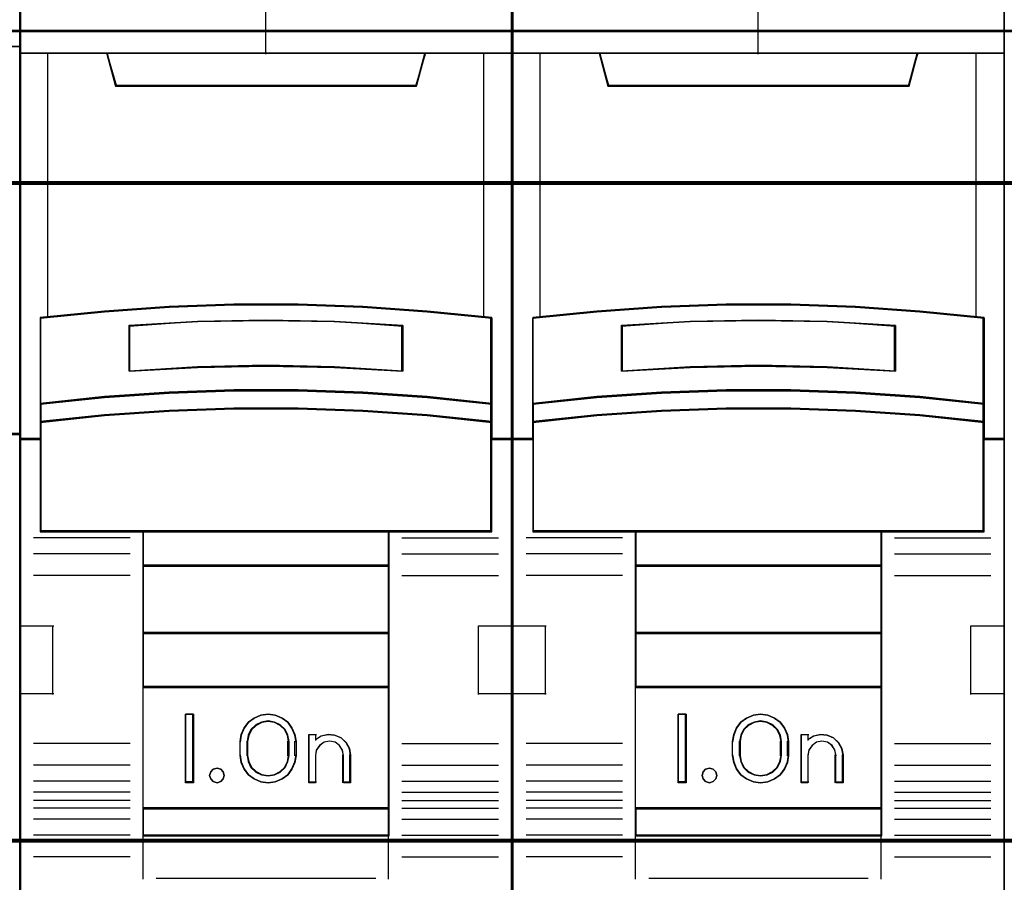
# Model space of a CAD drawing. Header units: millimetres. Extents: x -1290 to 1795, y -4192 to -1311.
# Tile 894 of 1056: x 1442.83 to 1450.02, y -2256.88 to -2250.58. Entities that reach past the tile are written whole.
import ezdxf

# ---------------------------------------------------------------- set-up
doc = ezdxf.new("R2010")
doc.units = ezdxf.units.MM
doc.layers.add('30', color=7, linetype='Continuous')
doc.layers.add('45', color=7, linetype='Continuous')
doc.layers.add('Aparatura', color=7, linetype='Continuous', lineweight=13)

# ---------------------------------------------------------------- blocks, each defined once
blk = doc.blocks.new('*U276')
at = {"layer": '45', "color": 7}
for points in [[(540.381716, -233.620833), (468.360898, -233.620833), (468.360898, -315.649396), (540.381716, -315.649396), (540.381716, -233.620833)], [(539.341542, -252.383659), (539.341542, -266.557224), (540.381716, -266.557224), (540.381716, -252.383659), (539.341542, -252.383659)]]:
    blk.add_lwpolyline(points, close=True, dxfattribs=at)
at = {"layer": '45', "color": 139}
blk.add_lwpolyline([(540.381716, -233.620833), (468.360898, -233.620833), (468.360898, -315.649396), (540.381716, -315.649396), (540.381716, -233.620833)], close=True, dxfattribs=at)
for points in [[(468.360898, -252.383659), (540.381716, -252.383659)], [(540.381716, -266.512337), (485.607008, -266.512337)]]:
    blk.add_lwpolyline(points, dxfattribs=at)
at = {"layer": '45', "color": 140}
blk.add_lwpolyline([(539.341542, -252.383659), (539.341542, -266.557224), (540.381716, -266.557224), (540.381716, -252.383659), (539.341542, -252.383659)], close=True, dxfattribs=at)
blk = doc.blocks.new('*U279')
at = {"layer": '45', "color": 7}
for points in [[(135.643266, -383.712671), (117.670287, -383.712671), (117.670287, -465.443183), (135.643266, -465.443183), (135.643266, -383.712671)], [(135.623572, -383.730625), (117.68819, -383.730625), (117.68819, -465.425228), (135.623572, -465.425228), (135.623572, -383.730625)], [(125.477855, -411.611567), (127.835697, -411.611567), (130.193538, -411.699438), (132.545818, -411.864197), (134.898099, -412.094859), (134.898099, -415.230763), (134.898099, -415.900781), (134.898099, -416.532355), (135.643266, -416.532355), (135.643266, -402.418041), (134.642295, -402.418041), (132.467965, -402.418041), (132.150991, -403.598811), (121.162561, -403.598811), (120.845587, -402.418041), (118.671257, -402.418041), (117.670287, -402.418041), (117.670287, -416.532355), (118.415453, -416.532355), (118.415453, -415.900781), (118.415453, -415.230763), (118.415453, -412.094859), (120.756612, -411.864197), (123.120014, -411.699438), (125.477855, -411.611567)], [(121.154729, -403.633585), (132.157033, -403.633585), (132.474407, -402.418041), (126.650313, -402.418041), (120.837355, -402.418041), (121.154729, -403.633585)], [(130.193197, -414.830267), (132.545845, -414.990741), (134.898494, -415.234219), (134.898494, -412.074543), (132.545845, -411.842132), (130.193197, -411.676125), (127.834986, -411.587587), (125.476776, -411.587587), (123.118565, -411.676125), (120.754793, -411.842132), (118.413268, -412.074543), (118.413268, -415.234219), (120.754793, -414.990741), (123.118565, -414.830267), (125.476776, -414.747263), (127.834986, -414.747263), (130.193197, -414.830267)], [(131.658023, -412.363021), (131.658023, -414.034834), (129.156952, -413.895051), (126.650311, -413.85032), (124.15481, -413.895051), (121.653739, -414.034834), (121.653739, -412.363021), (124.15481, -412.217646), (126.650311, -412.172916), (129.156952, -412.217646), (131.658023, -412.363021)], [(129.156952, -413.895051), (131.658023, -414.034834), (131.658023, -412.363021), (129.156952, -412.217646), (126.650311, -412.172916), (124.15481, -412.217646), (121.653739, -412.363021), (121.653739, -414.034834), (124.15481, -413.895051), (126.650311, -413.85032), (129.156952, -413.895051)], [(132.545845, -414.96257), (130.193197, -414.798429), (127.834986, -414.713528), (125.476776, -414.713528), (123.118565, -414.798429), (120.754793, -414.96257), (118.413268, -415.211613), (118.413268, -415.90214), (120.754793, -415.653097), (123.118565, -415.488956), (125.476776, -415.404055), (127.834986, -415.404055), (130.193197, -415.488956), (132.545845, -415.653097), (134.898494, -415.90214), (134.898494, -415.211613), (132.545845, -414.96257)], [(130.193197, -415.466085), (127.834986, -415.383244), (125.476776, -415.383244), (123.118565, -415.466085), (120.754793, -415.626244), (118.413268, -415.869243), (118.413268, -416.504355), (118.413268, -419.8953), (122.161933, -419.8953), (131.149829, -419.8953), (134.898494, -419.8953), (134.898494, -416.504355), (134.898494, -415.869243), (132.545845, -415.626244), (130.193197, -415.466085)], [(122.153237, -421.150344), (131.158525, -421.150344), (131.158525, -419.857595), (122.153237, -419.857595), (122.153237, -421.150344)], [(131.158525, -421.110844), (122.153237, -421.110844), (122.153237, -423.613751), (131.158525, -423.613751), (131.158525, -421.110844)], [(131.158525, -423.576046), (122.153237, -423.576046), (122.153237, -425.579808), (131.158525, -425.579808), (131.158525, -423.576046)], [(122.153237, -430.011067), (131.158525, -430.011067), (131.158525, -425.542103), (122.153237, -425.542103), (122.153237, -430.011067)], [(124.011585, -426.556552), (124.011585, -429.059459), (123.717973, -429.059459), (123.717973, -426.556552), (124.011585, -426.556552)], [(127.711979, -427.301862), (127.751554, -427.552153), (127.751554, -428.063858), (127.711979, -428.314149), (127.60456, -428.558878), (127.451912, -428.770234), (127.242728, -428.920409), (126.993968, -429.020525), (126.733901, -429.059459), (126.46818, -429.020525), (126.219421, -428.920409), (126.01589, -428.770234), (125.857589, -428.558878), (125.75017, -428.314149), (125.710594, -428.063858), (125.710594, -427.552153), (125.75017, -427.301862), (125.857589, -427.057134), (126.01589, -426.845777), (126.219421, -426.695603), (126.46818, -426.595486), (126.733901, -426.556552), (126.993968, -426.595486), (127.242728, -426.695603), (127.451912, -426.845777), (127.60456, -427.057134), (127.711979, -427.301862)], [(127.497329, -428.063955), (127.497329, -427.550456), (127.45745, -427.327196), (127.354903, -427.115098), (127.178294, -426.947653), (126.967502, -426.841604), (126.733923, -426.802534), (126.494646, -426.841604), (126.283855, -426.947653), (126.107246, -427.115098), (126.004699, -427.327196), (125.964819, -427.550456), (125.964819, -428.063955), (126.004699, -428.287215), (126.107246, -428.499313), (126.283855, -428.666758), (126.494646, -428.772807), (126.733923, -428.806296), (126.967502, -428.772807), (127.178294, -428.666758), (127.354903, -428.499313), (127.45745, -428.287215), (127.497329, -428.063955)], [(128.674379, -427.350527), (128.924757, -427.294497), (129.163754, -427.316909), (129.397061, -427.417764), (129.579154, -427.591459), (129.704343, -427.809978), (129.744175, -428.056512), (129.744175, -429.059459), (129.482417, -429.059459), (129.482417, -428.056512), (129.442584, -427.854802), (129.340156, -427.692314), (129.175135, -427.580253), (128.97028, -427.541031), (128.776806, -427.580253), (128.617475, -427.692314), (128.497976, -427.854802), (128.463834, -428.056512), (128.463834, -429.059459), (128.213456, -429.059459), (128.213456, -427.294497), (128.463834, -427.294497), (128.463834, -427.485001), (128.674379, -427.350527)], [(125.096516, -428.657909), (125.132322, -428.787822), (125.096516, -428.917736), (125.001032, -429.018123), (124.869743, -429.059459), (124.726517, -429.018123), (124.637002, -428.917736), (124.595228, -428.787822), (124.637002, -428.657909), (124.726517, -428.557521), (124.869743, -428.527996), (125.001032, -428.557521), (125.096516, -428.657909)], [(131.158525, -429.973362), (122.153237, -429.973362), (122.153237, -430.996788), (131.158525, -430.996788), (131.158525, -429.973362)]]:
    blk.add_lwpolyline(points, close=True, dxfattribs=at)
at = {"layer": '45', "color": 139}
for points in [[(135.643266, -383.712671), (117.670287, -383.712671), (117.670287, -465.443183), (135.643266, -465.443183), (135.643266, -383.712671)], [(130.185514, -415.48338), (127.832425, -415.401199), (125.479337, -415.401199), (123.126248, -415.48338), (120.76761, -415.642264), (118.431171, -415.88333), (118.431171, -416.513387), (118.431171, -419.877345), (122.171694, -419.877345), (131.140068, -419.877345), (134.880591, -419.877345), (134.880591, -416.513387), (134.880591, -415.88333), (132.533052, -415.642264), (130.185514, -415.48338)], [(125.132322, -428.787822), (125.096516, -428.657909), (125.001032, -428.557521), (124.869743, -428.527996), (124.726517, -428.557521), (124.637002, -428.657909), (124.595228, -428.787822), (124.637002, -428.917736), (124.726517, -429.018123), (124.869743, -429.059459), (125.001032, -429.018123), (125.096516, -428.917736), (125.132322, -428.787822)]]:
    blk.add_lwpolyline(points, close=True, dxfattribs=at)
for points in [[(126.630817, -395.232507), (126.630817, -402.455747)], [(117.670287, -402.418041), (135.643266, -402.418041)], [(120.837355, -402.418041), (121.193628, -403.633585)], [(132.474407, -402.418041), (132.119924, -403.633585)], [(121.154241, -403.59588), (132.157521, -403.59588)], [(134.898494, -412.106483), (132.545845, -411.858828), (130.193197, -411.681932), (127.834986, -411.587587), (125.476776, -411.587587), (123.118565, -411.681932), (120.754793, -411.858828), (118.413268, -412.106483)], [(118.413268, -412.068777), (118.413268, -419.8953)], [(134.860898, -419.8953), (134.860898, -412.068777)], [(131.658023, -412.397351), (129.156952, -412.225724), (126.650311, -412.172916), (124.15481, -412.225724), (121.653739, -412.397351)], [(121.653739, -414.034834), (121.653739, -412.359646)], [(131.620426, -414.034834), (131.620426, -412.359646)], [(131.658023, -414.034834), (129.156952, -413.868888), (126.650311, -413.815785), (124.15481, -413.868888), (121.653739, -414.034834)], [(134.898494, -415.234219), (132.545845, -414.973873), (130.193197, -414.802282), (127.834986, -414.713528), (125.476776, -414.713528), (123.118565, -414.802282), (120.754793, -414.973873), (118.413268, -415.234219)], [(134.898494, -415.90214), (132.545845, -415.642692), (130.193197, -415.471692), (127.834986, -415.383244), (125.476776, -415.383244), (123.118565, -415.471692), (120.754793, -415.642692), (118.413268, -415.90214)], [(118.452655, -416.49465), (117.670287, -416.49465)], [(135.643266, -416.49465), (134.860898, -416.49465)], [(134.898494, -419.857595), (118.413268, -419.857595)], [(122.153237, -419.857595), (122.153237, -430.996788)], [(122.153237, -419.857595), (131.158525, -419.857595)], [(131.120928, -419.857595), (131.120928, -430.996788)], [(121.693126, -420.119736), (118.169785, -420.119736)], [(131.620426, -420.119736), (135.143767, -420.119736)], [(121.693126, -420.706859), (118.169785, -420.706859)], [(131.620426, -420.706859), (135.143767, -420.706859)], [(122.153237, -421.110844), (131.158525, -421.110844)], [(121.693126, -421.489691), (118.169785, -421.489691)], [(131.620426, -421.489691), (135.143767, -421.489691)], [(117.670287, -423.330064), (118.902024, -423.330064)], [(118.862637, -423.330064), (118.862637, -425.832971)], [(122.153237, -423.576046), (131.158525, -423.576046)], [(134.411528, -425.832971), (134.411528, -423.330064)], [(134.411528, -423.330064), (135.643266, -423.330064)], [(122.153237, -425.542103), (131.158525, -425.542103)], [(117.670287, -425.795266), (118.902024, -425.795266)], [(134.411528, -425.795266), (135.643266, -425.795266)], [(124.011585, -426.556552), (123.717973, -426.556552)], [(123.717973, -426.556552), (123.717973, -429.059459)], [(123.973988, -426.556552), (123.973988, -429.059459)], [(127.751554, -427.574593), (127.711979, -427.318661), (127.60456, -427.068416), (127.451912, -426.852296), (127.242728, -426.698737), (126.993968, -426.596364), (126.733901, -426.556552), (126.46818, -426.596364), (126.219421, -426.698737), (126.01589, -426.852296), (125.857589, -427.068416), (125.75017, -427.318661), (125.710594, -427.574593)], [(127.497329, -427.574593), (127.45745, -427.344127), (127.354903, -427.125185), (127.178294, -426.952336), (126.967502, -426.842865), (126.733923, -426.802534), (126.494646, -426.842865), (126.283855, -426.952336), (126.107246, -427.125185), (126.004699, -427.344127), (125.964819, -427.574593)], [(125.710594, -428.079124), (125.710594, -427.536887)], [(125.964819, -428.079124), (125.964819, -427.536887)], [(127.457942, -428.079124), (127.457942, -427.536887)], [(127.713957, -428.079124), (127.713957, -427.536887)], [(128.213456, -427.294497), (128.496325, -427.294497)], [(128.213456, -427.294497), (128.213456, -429.059459)], [(128.456938, -427.294497), (128.456938, -427.518933)], [(129.744175, -428.079124), (129.704128, -427.825274), (129.578265, -427.600271), (129.395191, -427.421422), (129.160628, -427.317574), (128.920344, -427.294497), (128.668617, -427.35219), (128.456938, -427.490654)], [(129.48816, -428.079124), (129.447833, -427.866945), (129.344135, -427.696022), (129.177065, -427.578145), (128.969669, -427.536887), (128.773794, -427.578145), (128.612486, -427.696022), (128.491505, -427.866945), (128.456938, -428.079124)], [(121.693126, -427.630253), (118.169785, -427.630253)], [(131.620426, -427.630253), (135.143767, -427.630253)], [(125.710594, -428.039623), (125.75017, -428.296007), (125.857589, -428.546693), (126.01589, -428.763194), (126.219421, -428.917024), (126.46818, -429.019577), (126.733901, -429.059459), (126.993968, -429.019577), (127.242728, -428.917024), (127.451912, -428.763194), (127.60456, -428.546693), (127.711979, -428.296007), (127.751554, -428.039623)], [(125.964819, -428.039623), (126.004699, -428.270202), (126.107246, -428.489251), (126.283855, -428.662184), (126.494646, -428.771709), (126.733923, -428.806296), (126.967502, -428.771709), (127.178294, -428.662184), (127.354903, -428.489251), (127.45745, -428.270202), (127.497329, -428.039623)], [(128.456938, -428.039623), (128.456938, -429.059459)], [(129.450564, -428.039623), (129.450564, -429.059459)], [(129.704788, -428.039623), (129.704788, -429.059459)], [(121.693126, -428.418471), (118.169785, -428.418471)], [(131.620426, -428.418471), (135.143767, -428.418471)], [(121.693126, -429.003799), (118.169785, -429.003799)], [(131.620426, -429.003799), (135.143767, -429.003799)], [(124.011585, -429.019959), (123.717973, -429.019959)], [(128.213456, -429.019959), (128.496325, -429.019959)], [(129.450564, -429.019959), (129.744175, -429.019959)], [(121.693126, -429.404193), (118.169785, -429.404193)], [(121.693126, -429.700448), (118.169785, -429.700448)], [(131.620426, -429.404193), (135.143767, -429.404193)], [(131.620426, -429.700448), (135.143767, -429.700448)], [(121.693126, -429.984134), (118.169785, -429.984134)], [(122.153237, -429.973362), (131.158525, -429.973362)], [(131.620426, -429.984134), (135.143767, -429.984134)], [(121.693126, -430.384528), (118.169785, -430.384528)], [(131.620426, -430.384528), (135.143767, -430.384528)], [(121.693126, -430.975243), (118.169785, -430.975243)], [(122.153237, -430.959083), (131.158525, -430.959083)], [(122.153237, -430.959083), (122.153237, -432.580407)], [(131.120928, -430.959083), (131.120928, -432.580407)], [(131.620426, -430.975243), (135.143767, -430.975243)], [(121.693126, -431.75987), (118.169785, -431.75987)], [(131.620426, -431.75987), (135.143767, -431.75987)], [(122.647364, -432.542702), (130.664398, -432.542702)]]:
    blk.add_lwpolyline(points, dxfattribs=at)
at = {"layer": '45', "color": 140}
for points in [[(125.477855, -411.611567), (127.835697, -411.611567), (130.193538, -411.699438), (132.545818, -411.864197), (134.898099, -412.094859), (134.898099, -415.230763), (134.898099, -415.900781), (134.898099, -416.532355), (135.643266, -416.532355), (135.643266, -402.418041), (134.642295, -402.418041), (132.467965, -402.418041), (132.150991, -403.598811), (121.162561, -403.598811), (120.845587, -402.418041), (118.671257, -402.418041), (117.670287, -402.418041), (117.670287, -416.532355), (118.415453, -416.532355), (118.415453, -415.900781), (118.415453, -415.230763), (118.415453, -412.094859), (120.756612, -411.864197), (123.120014, -411.699438), (125.477855, -411.611567)], [(121.173397, -403.61563), (132.140155, -403.61563), (132.456504, -402.435996), (126.651226, -402.435996), (120.857049, -402.435996), (121.173397, -403.61563)]]:
    blk.add_lwpolyline(points, close=True, dxfattribs=at)
at = {"layer": '45', "color": 59}
for points in [[(125.479426, -411.606132), (127.832335, -411.606132), (130.185245, -411.693779), (132.532604, -411.858119), (134.879964, -412.088194), (134.879964, -415.216119), (134.879964, -415.884433), (134.879964, -416.5144), (135.623572, -416.5144), (135.623572, -402.435996), (134.624696, -402.435996), (132.454914, -402.435996), (132.138603, -403.613762), (121.173159, -403.613762), (120.856848, -402.435996), (118.687066, -402.435996), (117.68819, -402.435996), (117.68819, -416.5144), (118.431798, -416.5144), (118.431798, -415.884433), (118.431798, -415.216119), (118.431798, -412.088194), (120.768059, -411.858119), (123.126517, -411.693779), (125.479426, -411.606132)], [(121.154729, -403.633585), (132.157033, -403.633585), (132.474407, -402.418041), (126.650313, -402.418041), (120.837355, -402.418041), (121.154729, -403.633585)], [(130.193197, -414.830267), (132.545845, -414.990741), (134.898494, -415.234219), (134.898494, -412.074543), (132.545845, -411.842132), (130.193197, -411.676125), (127.834986, -411.587587), (125.476776, -411.587587), (123.118565, -411.676125), (120.754793, -411.842132), (118.413268, -412.074543), (118.413268, -415.234219), (120.754793, -414.990741), (123.118565, -414.830267), (125.476776, -414.747263), (127.834986, -414.747263), (130.193197, -414.830267)], [(131.658023, -412.363021), (131.658023, -414.034834), (129.156952, -413.895051), (126.650311, -413.85032), (124.15481, -413.895051), (121.653739, -414.034834), (121.653739, -412.363021), (124.15481, -412.217646), (126.650311, -412.172916), (129.156952, -412.217646), (131.658023, -412.363021)], [(129.156952, -413.895051), (131.658023, -414.034834), (131.658023, -412.363021), (129.156952, -412.217646), (126.650311, -412.172916), (124.15481, -412.217646), (121.653739, -412.363021), (121.653739, -414.034834), (124.15481, -413.895051), (126.650311, -413.85032), (129.156952, -413.895051)], [(129.148, -413.879792), (131.64012, -414.01688), (131.64012, -412.37731), (129.148, -412.234739), (126.650331, -412.19087), (124.163762, -412.234739), (121.671642, -412.37731), (121.671642, -414.01688), (124.163762, -413.879792), (126.650331, -413.835924), (129.148, -413.879792)], [(132.545845, -414.96257), (130.193197, -414.798429), (127.834986, -414.713528), (125.476776, -414.713528), (123.118565, -414.798429), (120.754793, -414.96257), (118.413268, -415.211613), (118.413268, -415.90214), (120.754793, -415.653097), (123.118565, -415.488956), (125.476776, -415.404055), (127.834986, -415.404055), (130.193197, -415.488956), (132.545845, -415.653097), (134.898494, -415.90214), (134.898494, -415.211613), (132.545845, -414.96257)], [(132.533052, -414.974421), (130.185514, -414.815486), (127.832425, -414.733278), (125.479337, -414.733278), (123.126248, -414.815486), (120.76761, -414.974421), (118.431171, -415.215563), (118.431171, -415.884185), (120.76761, -415.643042), (123.126248, -415.484108), (125.479337, -415.4019), (127.832425, -415.4019), (130.185514, -415.484108), (132.533052, -415.643042), (134.880591, -415.884185), (134.880591, -415.215563), (132.533052, -414.974421)], [(130.193197, -415.466085), (127.834986, -415.383244), (125.476776, -415.383244), (123.118565, -415.466085), (120.754793, -415.626244), (118.413268, -415.869243), (118.413268, -416.504355), (118.413268, -419.8953), (122.161933, -419.8953), (131.149829, -419.8953), (134.898494, -419.8953), (134.898494, -416.504355), (134.898494, -415.869243), (132.545845, -415.626244), (130.193197, -415.466085)], [(122.153237, -421.150344), (131.158525, -421.150344), (131.158525, -419.857595), (122.153237, -419.857595), (122.153237, -421.150344)], [(122.17114, -421.130594), (131.140622, -421.130594), (131.140622, -419.87555), (122.17114, -419.87555), (122.17114, -421.130594)], [(131.158525, -421.110844), (122.153237, -421.110844), (122.153237, -423.613751), (131.158525, -423.613751), (131.158525, -421.110844)], [(131.140622, -421.130594), (122.17114, -421.130594), (122.17114, -423.595796), (131.140622, -423.595796), (131.140622, -421.130594)], [(131.158525, -423.576046), (122.153237, -423.576046), (122.153237, -425.579808), (131.158525, -425.579808), (131.158525, -423.576046)], [(131.140622, -423.594001), (122.17114, -423.594001), (122.17114, -425.561853), (131.140622, -425.561853), (131.140622, -423.594001)], [(122.153237, -430.011067), (131.158525, -430.011067), (131.158525, -425.542103), (122.153237, -425.542103), (122.153237, -430.011067)], [(124.011585, -426.556552), (124.011585, -429.059459), (123.717973, -429.059459), (123.717973, -426.556552), (124.011585, -426.556552)], [(127.711979, -427.301862), (127.751554, -427.552153), (127.751554, -428.063858), (127.711979, -428.314149), (127.60456, -428.558878), (127.451912, -428.770234), (127.242728, -428.920409), (126.993968, -429.020525), (126.733901, -429.059459), (126.46818, -429.020525), (126.219421, -428.920409), (126.01589, -428.770234), (125.857589, -428.558878), (125.75017, -428.314149), (125.710594, -428.063858), (125.710594, -427.552153), (125.75017, -427.301862), (125.857589, -427.057134), (126.01589, -426.845777), (126.219421, -426.695603), (126.46818, -426.595486), (126.733901, -426.556552), (126.993968, -426.595486), (127.242728, -426.695603), (127.451912, -426.845777), (127.60456, -427.057134), (127.711979, -427.301862)], [(127.497329, -428.063955), (127.497329, -427.550456), (127.45745, -427.327196), (127.354903, -427.115098), (127.178294, -426.947653), (126.967502, -426.841604), (126.733923, -426.802534), (126.494646, -426.841604), (126.283855, -426.947653), (126.107246, -427.115098), (126.004699, -427.327196), (125.964819, -427.550456), (125.964819, -428.063955), (126.004699, -428.287215), (126.107246, -428.499313), (126.283855, -428.666758), (126.494646, -428.772807), (126.733923, -428.806296), (126.967502, -428.772807), (127.178294, -428.666758), (127.354903, -428.499313), (127.45745, -428.287215), (127.497329, -428.063955)], [(127.477636, -428.059304), (127.477636, -427.555007), (127.438781, -427.335748), (127.33887, -427.127452), (127.1668, -426.963007), (126.961426, -426.858859), (126.73385, -426.820489), (126.500722, -426.858859), (126.295349, -426.963007), (126.123279, -427.127452), (126.023367, -427.335748), (125.984513, -427.555007), (125.984513, -428.059304), (126.023367, -428.278563), (126.123279, -428.486859), (126.295349, -428.651304), (126.500722, -428.755452), (126.73385, -428.788341), (126.961426, -428.755452), (127.1668, -428.651304), (127.33887, -428.486859), (127.438781, -428.278563), (127.477636, -428.059304)], [(128.674379, -427.350527), (128.924757, -427.294497), (129.163754, -427.316909), (129.397061, -427.417764), (129.579154, -427.591459), (129.704343, -427.809978), (129.744175, -428.056512), (129.744175, -429.059459), (129.482417, -429.059459), (129.482417, -428.056512), (129.442584, -427.854802), (129.340156, -427.692314), (129.175135, -427.580253), (128.97028, -427.541031), (128.776806, -427.580253), (128.617475, -427.692314), (128.497976, -427.854802), (128.463834, -428.056512), (128.463834, -429.059459), (128.213456, -429.059459), (128.213456, -427.294497), (128.463834, -427.294497), (128.463834, -427.485001), (128.674379, -427.350527)], [(125.096516, -428.657909), (125.132322, -428.787822), (125.096516, -428.917736), (125.001032, -429.018123), (124.869743, -429.059459), (124.726517, -429.018123), (124.637002, -428.917736), (124.595228, -428.787822), (124.637002, -428.657909), (124.726517, -428.557521), (124.869743, -428.527996), (125.001032, -428.557521), (125.096516, -428.657909)], [(131.158525, -429.973362), (122.153237, -429.973362), (122.153237, -430.996788), (131.158525, -430.996788), (131.158525, -429.973362)], [(131.140622, -429.991316), (122.17114, -429.991316), (122.17114, -430.978834), (131.140622, -430.978834), (131.140622, -429.991316)]]:
    blk.add_lwpolyline(points, close=True, dxfattribs=at)
at = {"layer": '45', "color": 140}
for points in [[(118.669283, -402.418041), (118.669283, -412.07955)], [(134.604882, -412.07955), (134.604882, -402.418041)]]:
    blk.add_lwpolyline(points, dxfattribs=at)
blk = doc.blocks.new('*U280')
at = {"layer": '45', "color": 7}
for points in [[(153.628777, -383.712671), (135.655798, -383.712671), (135.655798, -465.443183), (153.628777, -465.443183), (153.628777, -383.712671)], [(139.141982, -403.633585), (150.142593, -403.633585), (150.459918, -402.418041), (144.63672, -402.418041), (138.824656, -402.418041), (139.141982, -403.633585)], [(148.179987, -414.830267), (150.532891, -414.990741), (152.885796, -415.234219), (152.885796, -412.074543), (150.532891, -411.842132), (148.179987, -411.676125), (145.82152, -411.587587), (143.463054, -411.587587), (141.104587, -411.676125), (138.740558, -411.842132), (136.398779, -412.074543), (136.398779, -415.234219), (138.740558, -414.990741), (141.104587, -414.830267), (143.463054, -414.747263), (145.82152, -414.747263), (148.179987, -414.830267)], [(149.645324, -412.363021), (149.645324, -414.034834), (147.144253, -413.895051), (144.637612, -413.85032), (142.142111, -413.895051), (139.64104, -414.034834), (139.64104, -412.363021), (142.142111, -412.217646), (144.637612, -412.172916), (147.144253, -412.217646), (149.645324, -412.363021)], [(147.144253, -413.895051), (149.645324, -414.034834), (149.645324, -412.363021), (147.144253, -412.217646), (144.637612, -412.172916), (142.142111, -412.217646), (139.64104, -412.363021), (139.64104, -414.034834), (142.142111, -413.895051), (144.637612, -413.85032), (147.144253, -413.895051)], [(150.532891, -414.96257), (148.179987, -414.798429), (145.82152, -414.713528), (143.463054, -414.713528), (141.104587, -414.798429), (138.740558, -414.96257), (136.398779, -415.211613), (136.398779, -415.90214), (138.740558, -415.653097), (141.104587, -415.488956), (143.463054, -415.404055), (145.82152, -415.404055), (148.179987, -415.488956), (150.532891, -415.653097), (152.885796, -415.90214), (152.885796, -415.211613), (150.532891, -414.96257)], [(148.179987, -415.466085), (145.82152, -415.383244), (143.463054, -415.383244), (141.104587, -415.466085), (138.740558, -415.626244), (136.398779, -415.869243), (136.398779, -416.504355), (136.398779, -419.8953), (140.147851, -419.8953), (149.136724, -419.8953), (152.885796, -419.8953), (152.885796, -416.504355), (152.885796, -415.869243), (150.532891, -415.626244), (148.179987, -415.466085)], [(140.138748, -421.150344), (149.145826, -421.150344), (149.145826, -419.857595), (140.138748, -419.857595), (140.138748, -421.150344)], [(149.145826, -421.110844), (140.138748, -421.110844), (140.138748, -423.613751), (149.145826, -423.613751), (149.145826, -421.110844)], [(149.145826, -423.576046), (140.138748, -423.576046), (140.138748, -425.579808), (149.145826, -425.579808), (149.145826, -423.576046)], [(140.138748, -430.011067), (149.145826, -430.011067), (149.145826, -425.542103), (140.138748, -425.542103), (140.138748, -430.011067)], [(141.998886, -426.556552), (141.998886, -429.059459), (141.705274, -429.059459), (141.705274, -426.556552), (141.998886, -426.556552)], [(145.699245, -427.301862), (145.738855, -427.552153), (145.738855, -428.063858), (145.699245, -428.314149), (145.591732, -428.558878), (145.43895, -428.770234), (145.229583, -428.920409), (144.980605, -429.020525), (144.72031, -429.059459), (144.454356, -429.020525), (144.205378, -428.920409), (144.001669, -428.770234), (143.843229, -428.558878), (143.735715, -428.314149), (143.696105, -428.063858), (143.696105, -427.552153), (143.735715, -427.301862), (143.843229, -427.057134), (144.001669, -426.845777), (144.205378, -426.695603), (144.454356, -426.595486), (144.72031, -426.556552), (144.980605, -426.595486), (145.229583, -426.695603), (145.43895, -426.845777), (145.591732, -427.057134), (145.699245, -427.301862)], [(145.48284, -428.063955), (145.48284, -427.550456), (145.443007, -427.327196), (145.34058, -427.115098), (145.164177, -426.947653), (144.953632, -426.841604), (144.720326, -426.802534), (144.481328, -426.841604), (144.270783, -426.947653), (144.094381, -427.115098), (143.991953, -427.327196), (143.95212, -427.550456), (143.95212, -428.063955), (143.991953, -428.287215), (144.094381, -428.499313), (144.270783, -428.666758), (144.481328, -428.772807), (144.720326, -428.806296), (144.953632, -428.772807), (145.164177, -428.666758), (145.34058, -428.499313), (145.443007, -428.287215), (145.48284, -428.063955)], [(146.65989, -427.350527), (146.910268, -427.294497), (147.149265, -427.316909), (147.382572, -427.417764), (147.564665, -427.591459), (147.689854, -427.809978), (147.729686, -428.056512), (147.729686, -429.059459), (147.467928, -429.059459), (147.467928, -428.056512), (147.428095, -427.854802), (147.325667, -427.692314), (147.160646, -427.580253), (146.955791, -427.541031), (146.762317, -427.580253), (146.602986, -427.692314), (146.483487, -427.854802), (146.449345, -428.056512), (146.449345, -429.059459), (146.198967, -429.059459), (146.198967, -427.294497), (146.449345, -427.294497), (146.449345, -427.485001), (146.65989, -427.350527)], [(143.083698, -428.657909), (143.119624, -428.787822), (143.083698, -428.917736), (142.987896, -429.018123), (142.856169, -429.059459), (142.712466, -429.018123), (142.622652, -428.917736), (142.580739, -428.787822), (142.622652, -428.657909), (142.712466, -428.557521), (142.856169, -428.527996), (142.987896, -428.557521), (143.083698, -428.657909)], [(149.145826, -429.973362), (140.138748, -429.973362), (140.138748, -430.996788), (149.145826, -430.996788), (149.145826, -429.973362)]]:
    blk.add_lwpolyline(points, close=True, dxfattribs=at)
at = {"layer": '45', "color": 139}
for points in [[(153.628777, -383.712671), (135.655798, -383.712671), (135.655798, -465.443183), (153.628777, -465.443183), (153.628777, -383.712671)], [(148.171536, -415.48338), (145.818703, -415.401199), (143.465871, -415.401199), (141.113039, -415.48338), (138.754657, -415.642264), (136.418472, -415.88333), (136.418472, -416.513387), (136.418472, -419.877345), (140.158588, -419.877345), (149.125987, -419.877345), (152.866102, -419.877345), (152.866102, -416.513387), (152.866102, -415.88333), (150.518819, -415.642264), (148.171536, -415.48338)], [(143.119624, -428.787822), (143.083698, -428.657909), (142.987896, -428.557521), (142.856169, -428.527996), (142.712466, -428.557521), (142.622652, -428.657909), (142.580739, -428.787822), (142.622652, -428.917736), (142.712466, -429.018123), (142.856169, -429.059459), (142.987896, -429.018123), (143.083698, -428.917736), (143.119624, -428.787822)]]:
    blk.add_lwpolyline(points, close=True, dxfattribs=at)
at = {"layer": '45', "color": 59}
for points in [[(153.610873, -383.730625), (135.673701, -383.730625), (135.673701, -465.425228), (153.610873, -465.425228), (153.610873, -383.730625)], [(143.465715, -411.606132), (145.818859, -411.606132), (148.172003, -411.693779), (150.519597, -411.858119), (152.867191, -412.088194), (152.867191, -415.216119), (152.867191, -415.884433), (152.867191, -416.5144), (153.610873, -416.5144), (153.610873, -402.435996), (152.611897, -402.435996), (150.441899, -402.435996), (150.125556, -403.613762), (139.159018, -403.613762), (138.842675, -402.435996), (136.672677, -402.435996), (135.673701, -402.435996), (135.673701, -416.5144), (136.417383, -416.5144), (136.417383, -415.884433), (136.417383, -415.216119), (136.417383, -412.088194), (138.753877, -411.858119), (141.112571, -411.693779), (143.465715, -411.606132)], [(139.141982, -403.633585), (150.142593, -403.633585), (150.459918, -402.418041), (144.63672, -402.418041), (138.824656, -402.418041), (139.141982, -403.633585)], [(148.179987, -414.830267), (150.532891, -414.990741), (152.885796, -415.234219), (152.885796, -412.074543), (150.532891, -411.842132), (148.179987, -411.676125), (145.82152, -411.587587), (143.463054, -411.587587), (141.104587, -411.676125), (138.740558, -411.842132), (136.398779, -412.074543), (136.398779, -415.234219), (138.740558, -414.990741), (141.104587, -414.830267), (143.463054, -414.747263), (145.82152, -414.747263), (148.179987, -414.830267)], [(149.645324, -412.363021), (149.645324, -414.034834), (147.144253, -413.895051), (144.637612, -413.85032), (142.142111, -413.895051), (139.64104, -414.034834), (139.64104, -412.363021), (142.142111, -412.217646), (144.637612, -412.172916), (147.144253, -412.217646), (149.645324, -412.363021)], [(147.144253, -413.895051), (149.645324, -414.034834), (149.645324, -412.363021), (147.144253, -412.217646), (144.637612, -412.172916), (142.142111, -412.217646), (139.64104, -412.363021), (139.64104, -414.034834), (142.142111, -413.895051), (144.637612, -413.85032), (147.144253, -413.895051)], [(147.133959, -413.879792), (149.625631, -414.01688), (149.625631, -412.37731), (147.133959, -412.234739), (144.636738, -412.19087), (142.150615, -412.234739), (139.658944, -412.37731), (139.658944, -414.01688), (142.150615, -413.879792), (144.636738, -413.835924), (147.133959, -413.879792)], [(150.532891, -414.96257), (148.179987, -414.798429), (145.82152, -414.713528), (143.463054, -414.713528), (141.104587, -414.798429), (138.740558, -414.96257), (136.398779, -415.211613), (136.398779, -415.90214), (138.740558, -415.653097), (141.104587, -415.488956), (143.463054, -415.404055), (145.82152, -415.404055), (148.179987, -415.488956), (150.532891, -415.653097), (152.885796, -415.90214), (152.885796, -415.211613), (150.532891, -414.96257)], [(150.518819, -414.974421), (148.171536, -414.815486), (145.818703, -414.733278), (143.465871, -414.733278), (141.113039, -414.815486), (138.754657, -414.974421), (136.418472, -415.215563), (136.418472, -415.884185), (138.754657, -415.643042), (141.113039, -415.484108), (143.465871, -415.4019), (145.818703, -415.4019), (148.171536, -415.484108), (150.518819, -415.643042), (152.866102, -415.884185), (152.866102, -415.215563), (150.518819, -414.974421)], [(148.179987, -415.466085), (145.82152, -415.383244), (143.463054, -415.383244), (141.104587, -415.466085), (138.740558, -415.626244), (136.398779, -415.869243), (136.398779, -416.504355), (136.398779, -419.8953), (140.147851, -419.8953), (149.136724, -419.8953), (152.885796, -419.8953), (152.885796, -416.504355), (152.885796, -415.869243), (150.532891, -415.626244), (148.179987, -415.466085)], [(140.138748, -421.150344), (149.145826, -421.150344), (149.145826, -419.857595), (140.138748, -419.857595), (140.138748, -421.150344)], [(140.158442, -421.130594), (149.126133, -421.130594), (149.126133, -419.87555), (140.158442, -419.87555), (140.158442, -421.130594)], [(149.145826, -421.110844), (140.138748, -421.110844), (140.138748, -423.613751), (149.145826, -423.613751), (149.145826, -421.110844)], [(149.126133, -421.130594), (140.158442, -421.130594), (140.158442, -423.595796), (149.126133, -423.595796), (149.126133, -421.130594)], [(149.145826, -423.576046), (140.138748, -423.576046), (140.138748, -425.579808), (149.145826, -425.579808), (149.145826, -423.576046)], [(149.126133, -423.594001), (140.158442, -423.594001), (140.158442, -425.561853), (149.126133, -425.561853), (149.126133, -423.594001)], [(140.138748, -430.011067), (149.145826, -430.011067), (149.145826, -425.542103), (140.138748, -425.542103), (140.138748, -430.011067)], [(141.998886, -426.556552), (141.998886, -429.059459), (141.705274, -429.059459), (141.705274, -426.556552), (141.998886, -426.556552)], [(145.699245, -427.301862), (145.738855, -427.552153), (145.738855, -428.063858), (145.699245, -428.314149), (145.591732, -428.558878), (145.43895, -428.770234), (145.229583, -428.920409), (144.980605, -429.020525), (144.72031, -429.059459), (144.454356, -429.020525), (144.205378, -428.920409), (144.001669, -428.770234), (143.843229, -428.558878), (143.735715, -428.314149), (143.696105, -428.063858), (143.696105, -427.552153), (143.735715, -427.301862), (143.843229, -427.057134), (144.001669, -426.845777), (144.205378, -426.695603), (144.454356, -426.595486), (144.72031, -426.556552), (144.980605, -426.595486), (145.229583, -426.695603), (145.43895, -426.845777), (145.591732, -427.057134), (145.699245, -427.301862)], [(145.48284, -428.063955), (145.48284, -427.550456), (145.443007, -427.327196), (145.34058, -427.115098), (145.164177, -426.947653), (144.953632, -426.841604), (144.720326, -426.802534), (144.481328, -426.841604), (144.270783, -426.947653), (144.094381, -427.115098), (143.991953, -427.327196), (143.95212, -427.550456), (143.95212, -428.063955), (143.991953, -428.287215), (144.094381, -428.499313), (144.270783, -428.666758), (144.481328, -428.772807), (144.720326, -428.806296), (144.953632, -428.772807), (145.164177, -428.666758), (145.34058, -428.499313), (145.443007, -428.287215), (145.48284, -428.063955)], [(145.464937, -428.059304), (145.464937, -427.555007), (145.426036, -427.335748), (145.326005, -427.127452), (145.153728, -426.963007), (144.948108, -426.858859), (144.720259, -426.820489), (144.486852, -426.858859), (144.281232, -426.963007), (144.108956, -427.127452), (144.008925, -427.335748), (143.970024, -427.555007), (143.970024, -428.059304), (144.008925, -428.278563), (144.108956, -428.486859), (144.281232, -428.651304), (144.486852, -428.755452), (144.720259, -428.788341), (144.948108, -428.755452), (145.153728, -428.651304), (145.326005, -428.486859), (145.426036, -428.278563), (145.464937, -428.059304)], [(146.65989, -427.350527), (146.910268, -427.294497), (147.149265, -427.316909), (147.382572, -427.417764), (147.564665, -427.591459), (147.689854, -427.809978), (147.729686, -428.056512), (147.729686, -429.059459), (147.467928, -429.059459), (147.467928, -428.056512), (147.428095, -427.854802), (147.325667, -427.692314), (147.160646, -427.580253), (146.955791, -427.541031), (146.762317, -427.580253), (146.602986, -427.692314), (146.483487, -427.854802), (146.449345, -428.056512), (146.449345, -429.059459), (146.198967, -429.059459), (146.198967, -427.294497), (146.449345, -427.294497), (146.449345, -427.485001), (146.65989, -427.350527)], [(143.083698, -428.657909), (143.119624, -428.787822), (143.083698, -428.917736), (142.987896, -429.018123), (142.856169, -429.059459), (142.712466, -429.018123), (142.622652, -428.917736), (142.580739, -428.787822), (142.622652, -428.657909), (142.712466, -428.557521), (142.856169, -428.527996), (142.987896, -428.557521), (143.083698, -428.657909)], [(149.145826, -429.973362), (140.138748, -429.973362), (140.138748, -430.996788), (149.145826, -430.996788), (149.145826, -429.973362)], [(149.126133, -429.991316), (140.158442, -429.991316), (140.158442, -430.978834), (149.126133, -430.978834), (149.126133, -429.991316)]]:
    blk.add_lwpolyline(points, close=True, dxfattribs=at)
at = {"layer": '45', "color": 139}
for points in [[(144.618118, -395.232507), (144.618118, -402.455747)], [(135.655798, -402.418041), (153.628777, -402.418041)], [(138.824656, -402.418041), (139.179139, -403.633585)], [(150.459918, -402.418041), (150.105435, -403.633585)], [(139.141542, -403.59588), (150.144822, -403.59588)], [(152.885796, -412.106483), (150.532891, -411.858828), (148.179987, -411.681932), (145.82152, -411.587587), (143.463054, -411.587587), (141.104587, -411.681932), (138.740558, -411.858828), (136.398779, -412.106483)], [(136.398779, -412.068777), (136.398779, -419.8953)], [(152.846409, -419.8953), (152.846409, -412.068777)], [(149.645324, -412.397351), (147.144253, -412.225724), (144.637612, -412.172916), (142.142111, -412.225724), (139.64104, -412.397351)], [(139.64104, -414.034834), (139.64104, -412.359646)], [(149.605937, -414.034834), (149.605937, -412.359646)], [(149.645324, -414.034834), (147.144253, -413.868888), (144.637612, -413.815785), (142.142111, -413.868888), (139.64104, -414.034834)], [(152.885796, -415.234219), (150.532891, -414.973873), (148.179987, -414.802282), (145.82152, -414.713528), (143.463054, -414.713528), (141.104587, -414.802282), (138.740558, -414.973873), (136.398779, -415.234219)], [(152.885796, -415.90214), (150.532891, -415.642692), (148.179987, -415.471692), (145.82152, -415.383244), (143.463054, -415.383244), (141.104587, -415.471692), (138.740558, -415.642692), (136.398779, -415.90214)], [(136.438166, -416.49465), (135.655798, -416.49465)], [(153.628777, -416.49465), (152.846409, -416.49465)], [(152.885796, -419.857595), (136.398779, -419.857595)], [(140.138748, -419.857595), (140.138748, -430.996788)], [(140.138748, -419.857595), (149.145826, -419.857595)], [(149.106439, -419.857595), (149.106439, -430.996788)], [(139.678637, -420.119736), (136.155296, -420.119736)], [(149.605937, -420.119736), (153.129279, -420.119736)], [(139.678637, -420.706859), (136.155296, -420.706859)], [(149.605937, -420.706859), (153.129279, -420.706859)], [(140.138748, -421.110844), (149.145826, -421.110844)], [(139.678637, -421.489691), (136.155296, -421.489691)], [(149.605937, -421.489691), (153.129279, -421.489691)], [(135.655798, -423.330064), (136.887535, -423.330064)], [(136.849938, -423.330064), (136.849938, -425.832971)], [(140.138748, -423.576046), (149.145826, -423.576046)], [(152.397039, -425.832971), (152.397039, -423.330064)], [(152.397039, -423.330064), (153.628777, -423.330064)], [(140.138748, -425.542103), (149.145826, -425.542103)], [(135.655798, -425.795266), (136.887535, -425.795266)], [(152.397039, -425.795266), (153.628777, -425.795266)], [(141.998886, -426.556552), (141.705274, -426.556552)], [(141.705274, -426.556552), (141.705274, -429.059459)], [(141.959499, -426.556552), (141.959499, -429.059459)], [(145.738855, -427.574593), (145.699245, -427.318661), (145.591732, -427.068416), (145.43895, -426.852296), (145.229583, -426.698737), (144.980605, -426.596364), (144.72031, -426.556552), (144.454356, -426.596364), (144.205378, -426.698737), (144.001669, -426.852296), (143.843229, -427.068416), (143.735715, -427.318661), (143.696105, -427.574593)], [(145.48284, -427.574593), (145.443007, -427.344127), (145.34058, -427.125185), (145.164177, -426.952336), (144.953632, -426.842865), (144.720326, -426.802534), (144.481328, -426.842865), (144.270783, -426.952336), (144.094381, -427.125185), (143.991953, -427.344127), (143.95212, -427.574593)], [(143.696105, -428.079124), (143.696105, -427.536887)], [(143.95212, -428.079124), (143.95212, -427.536887)], [(145.445244, -428.079124), (145.445244, -427.536887)], [(145.699469, -428.079124), (145.699469, -427.536887)], [(146.198967, -427.294497), (146.481836, -427.294497)], [(146.198967, -427.294497), (146.198967, -429.059459)], [(146.44245, -427.294497), (146.44245, -427.518933)], [(147.729686, -428.079124), (147.689639, -427.825274), (147.563776, -427.600271), (147.380702, -427.421422), (147.146139, -427.317574), (146.905855, -427.294497), (146.654129, -427.35219), (146.44245, -427.490654)], [(147.475462, -428.079124), (147.435065, -427.866945), (147.331186, -427.696022), (147.163827, -427.578145), (146.95607, -427.536887), (146.759856, -427.578145), (146.598267, -427.696022), (146.477076, -427.866945), (146.44245, -428.079124)], [(139.678637, -427.630253), (136.155296, -427.630253)], [(149.605937, -427.630253), (153.129279, -427.630253)], [(143.696105, -428.039623), (143.735715, -428.296007), (143.843229, -428.546693), (144.001669, -428.763194), (144.205378, -428.917024), (144.454356, -429.019577), (144.72031, -429.059459), (144.980605, -429.019577), (145.229583, -428.917024), (145.43895, -428.763194), (145.591732, -428.546693), (145.699245, -428.296007), (145.738855, -428.039623)], [(143.95212, -428.039623), (143.991953, -428.270202), (144.094381, -428.489251), (144.270783, -428.662184), (144.481328, -428.771709), (144.720326, -428.806296), (144.953632, -428.771709), (145.164177, -428.662184), (145.34058, -428.489251), (145.443007, -428.270202), (145.48284, -428.039623)], [(146.44245, -428.039623), (146.44245, -429.059459)], [(147.436075, -428.039623), (147.436075, -429.059459)], [(147.69209, -428.039623), (147.69209, -429.059459)], [(139.678637, -428.418471), (136.155296, -428.418471)], [(149.605937, -428.418471), (153.129279, -428.418471)], [(139.678637, -429.003799), (136.155296, -429.003799)], [(149.605937, -429.003799), (153.129279, -429.003799)], [(141.998886, -429.019959), (141.705274, -429.019959)], [(146.198967, -429.019959), (146.481836, -429.019959)], [(147.436075, -429.019959), (147.729686, -429.019959)], [(139.678637, -429.404193), (136.155296, -429.404193)], [(139.678637, -429.700448), (136.155296, -429.700448)], [(149.605937, -429.404193), (153.129279, -429.404193)], [(149.605937, -429.700448), (153.129279, -429.700448)], [(139.678637, -429.984134), (136.155296, -429.984134)], [(140.138748, -429.973362), (149.145826, -429.973362)], [(149.605937, -429.984134), (153.129279, -429.984134)], [(139.678637, -430.384528), (136.155296, -430.384528)], [(149.605937, -430.384528), (153.129279, -430.384528)], [(139.678637, -430.975243), (136.155296, -430.975243)], [(140.138748, -430.959083), (149.145826, -430.959083)], [(140.138748, -430.959083), (140.138748, -432.580407)], [(149.106439, -430.959083), (149.106439, -432.580407)], [(149.605937, -430.975243), (153.129279, -430.975243)], [(139.678637, -431.75987), (136.155296, -431.75987)], [(149.605937, -431.75987), (153.129279, -431.75987)], [(140.632875, -432.542702), (148.651699, -432.542702)]]:
    blk.add_lwpolyline(points, dxfattribs=at)
at = {"layer": '45', "color": 7}
blk.add_lwpolyline([(153.628777, -402.418041), (152.627806, -402.418041), (150.453476, -402.418041), (150.136502, -403.598811), (139.148072, -403.598811), (138.831098, -402.418041), (136.656768, -402.418041), (135.655798, -402.418041), (135.655798, -416.532355), (136.400965, -416.532355), (136.400965, -415.900781), (136.400965, -415.230763), (136.400965, -412.094859), (138.742123, -411.864197), (141.105525, -411.699438), (143.463367, -411.611567), (143.463367, -411.611567), (145.821208, -411.611567), (148.179049, -411.699438), (150.531329, -411.864197), (152.88361, -412.094859), (152.88361, -415.230763), (152.88361, -415.900781), (152.88361, -416.532355), (153.628777, -416.532355)], dxfattribs=at)
at = {"layer": '45', "color": 140}
for points in [[(153.628777, -402.418041), (152.627806, -402.418041), (150.453476, -402.418041), (150.136502, -403.598811), (139.148072, -403.598811), (138.831098, -402.418041), (136.656768, -402.418041), (135.655798, -402.418041), (135.655798, -416.532355), (136.400965, -416.532355), (136.400965, -415.900781), (136.400965, -415.230763), (136.400965, -412.094859), (138.742123, -411.864197), (141.105525, -411.699438), (143.463367, -411.611567), (143.463367, -411.611567), (145.821208, -411.611567), (148.179049, -411.699438), (150.531329, -411.864197), (152.88361, -412.094859), (152.88361, -415.230763), (152.88361, -415.900781), (152.88361, -416.532355), (153.628777, -416.532355)], [(136.654794, -402.418041), (136.654794, -412.07955)], [(152.592184, -412.07955), (152.592184, -402.418041)]]:
    blk.add_lwpolyline(points, dxfattribs=at)
blk.add_lwpolyline([(139.158908, -403.61563), (150.125666, -403.61563), (150.442015, -402.435996), (144.636737, -402.435996), (138.84256, -402.435996), (139.158908, -403.61563)], close=True, dxfattribs=at)
blk = doc.blocks.new('*U295')
at = {"layer": '30', "color": 7}
for points in [[(117.158256, -556.941138), (548.842747, -556.941138), (117.158256, -556.941138)], [(548.842747, -556.941138), (117.158256, -556.941138), (117.158256, -559.506021), (117.158256, -560.983616), (117.158256, -562.544849), (548.842747, -562.544849), (548.842747, -560.983616), (548.842747, -559.506021), (548.842747, -556.941138)], [(117.158256, -562.458666), (548.842747, -562.458666), (117.158256, -562.458666)], [(548.842747, -562.458666), (117.158256, -562.458666), (117.158256, -563.973461), (117.158256, -585.042881), (117.158256, -586.557676), (548.842747, -586.557676), (548.842747, -585.042881), (548.842747, -563.973461), (548.842747, -562.458666)], [(117.158256, -586.471493), (548.842747, -586.471493), (117.158256, -586.471493)], [(548.842747, -586.471493), (117.158256, -586.471493), (117.158256, -587.948863), (117.158256, -589.509859), (117.158256, -592.046476), (548.842747, -592.046476), (548.842747, -589.509859), (548.842747, -587.948863), (548.842747, -586.471493)], [(548.79978, -586.514584), (117.201224, -586.514584), (117.201224, -587.969116), (117.201224, -589.50598), (117.201224, -592.003384), (548.79978, -592.003384), (548.79978, -589.50598), (548.79978, -587.969116), (548.79978, -586.514584)]]:
    blk.add_lwpolyline(points, close=True, dxfattribs=at)
at = {"layer": '30', "color": 59}
blk.add_lwpolyline([(548.79978, -556.98423), (117.201224, -556.98423), (117.201224, -559.509665), (117.201224, -560.964536), (117.201224, -562.501758), (548.79978, -562.501758), (548.79978, -560.964536), (548.79978, -559.509665), (548.79978, -556.98423)], close=True, dxfattribs=at)

msp = doc.modelspace()

# ---------------------------------------------------------------- block references
at = {"layer": 'Aparatura', "color": 7, "lineweight": 13, "xscale": 0.2, "yscale": 0.2, "zscale": 0.2}
for name, p in [('*U276', (1334.7531, -2200.2994)), ('*U279', (1419.2954, -2170.3407)), ('*U280', (1419.2954, -2170.3407)), ('*U295', (1404.8289, -2139.2723))]:
    msp.add_blockref(name, p, dxfattribs=at)

doc.saveas('drawing.dxf')
